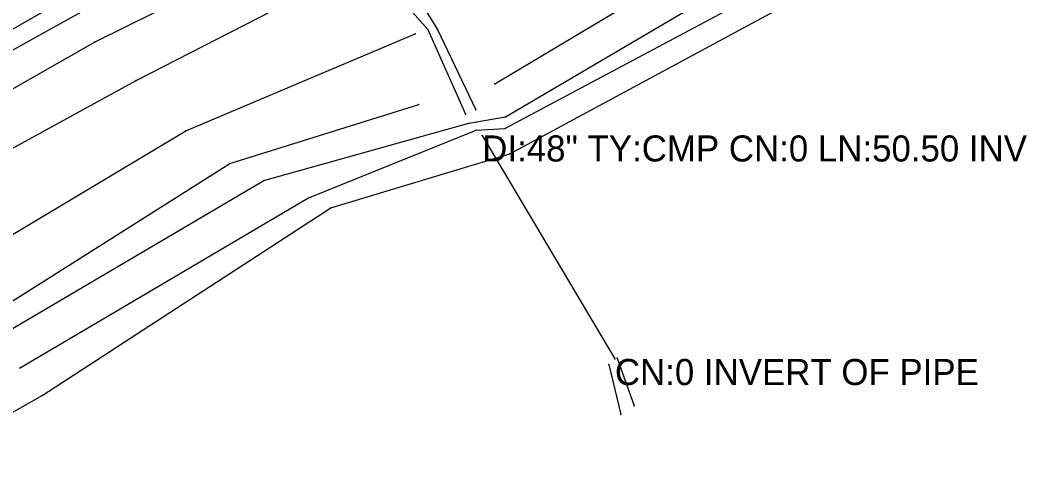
# Model space of a CAD drawing. Extents: x 1419505 to 1434054, y 1956910 to 1968644.
# Drawn here: x 1420049.5 to 1420242.8, y 1957122.4 to 1957211.1 of the extents above; entities that cross this region are included whole.
import ezdxf

# ---------------------------------------------------------------- set-up
doc = ezdxf.new("R2010")
doc.units = 0
for name, color, linetype in [('S_BREAKLINE', 7, 'Continuous'), ('S_CROSS_DRAIN', 7, 'Continuous'), ('S_CROSS_DRAIN_ANNOT', 7, 'Continuous'), ('S_DITCHLINE', 7, 'Continuous'), ('S_DRG_PT_SYM', 7, 'Continuous'), ('S_GRD_PT_SYM', 7, 'Continuous'), ('S_SHOULDER', 7, 'Continuous')]:
    doc.layers.add(name, color=color, linetype=linetype)

msp = doc.modelspace()

# ---------------------------------------------------------------- linework, layer by layer
at = {"layer": 'S_BREAKLINE'}
for p, q in [((1420140.6123, 1957198.9109), (1420206.8015, 1957238.4975)), ((1420063.9153, 1957206.9805), (1420101.4407, 1957225.7017)), ((1420143.5154, 1957185.4981), (1420213.757, 1957223.3945)), ((1420019.4294, 1957189.4423), (1420068.6666, 1957216.8621)), ((1420071.8068, 1957199.561), (1420106.7861, 1957217.5232)), ((1420025.8609, 1957185.2901), (1420063.9153, 1957206.9805)), ((1420081.3434, 1957189.8934), (1420125.3623, 1957208.5306)), ((1420029.7541, 1957176.5985), (1420071.8068, 1957199.561)), ((1420089.794, 1957183.661), (1420126.0293, 1957194.9797)), ((1420035.8755, 1957162.7346), (1420081.3434, 1957189.8934)), ((1420040.6218, 1957152.565), (1420089.794, 1957183.661)), ((1420109.1812, 1957175.1544), (1420143.5154, 1957185.4981)), ((1420053.7557, 1957139.1681), (1420109.1812, 1957175.1544)), ((1420024.3448, 1957122.393), (1420053.7557, 1957139.1681))]:
    msp.add_line(p, q, dxfattribs=at)
at = {"layer": 'S_CROSS_DRAIN'}
msp.add_line((1420138.2201, 1957189.0293), (1420163.6818, 1957146.1495), dxfattribs=at)
at = {"layer": 'S_DITCHLINE'}
for p, q in [((1420142.6674, 1957192.5835), (1420209.7297, 1957232.0681)), ((1420142.5804, 1957190.3334), (1420211.7969, 1957227.2638)), ((1420119.8009, 1957225.3427), (1420129.6166, 1957209.3256)), ((1420115.6606, 1957223.2085), (1420127.8044, 1957209.3356)), ((1420127.8044, 1957209.3356), (1420134.9959, 1957193.0896)), ((1420129.6166, 1957209.3256), (1420136.961, 1957193.9566)), ((1420135.6699, 1957191.3545), (1420142.6674, 1957192.5835)), ((1420096.3244, 1957180.3948), (1420135.6699, 1957191.3545)), ((1420104.7479, 1957176.9665), (1420137.025, 1957190.0574)), ((1420137.025, 1957190.0574), (1420142.5804, 1957190.3334)), ((1420044.6651, 1957150.0788), (1420096.3244, 1957180.3948)), ((1420049.4274, 1957144.3644), (1420104.7479, 1957176.9665)), ((1420162.5247, 1957145.0995), (1420164.8288, 1957135.5309)), ((1420164.1288, 1957146.3066), (1420167.354, 1957137.146))]:
    msp.add_line(p, q, dxfattribs=at)
at = {"layer": 'S_DRG_PT_SYM'}
for points in [[(1420138.2201, 1957189.0293), (1420138.2201, 1957189.0793), (1420138.2201, 1957189.0293), (1420138.1701, 1957189.0293), (1420138.2201, 1957189.0293), (1420138.2201, 1957188.9793), (1420138.2201, 1957189.0293), (1420138.2701, 1957189.0293)], [(1420163.6818, 1957146.1495), (1420163.6818, 1957146.1995), (1420163.6818, 1957146.1495), (1420163.6318, 1957146.1495), (1420163.6818, 1957146.1495), (1420163.6818, 1957146.0995), (1420163.6818, 1957146.1495), (1420163.7318, 1957146.1495)]]:
    msp.add_lwpolyline(points, dxfattribs=at)
at = {"layer": 'S_GRD_PT_SYM'}
for points in [[(1420127.8044, 1957209.3356), (1420127.8044, 1957209.3856), (1420127.8044, 1957209.3356), (1420127.7544, 1957209.3356), (1420127.8044, 1957209.3356), (1420127.8044, 1957209.2856), (1420127.8044, 1957209.3356), (1420127.8544, 1957209.3356)], [(1420129.6166, 1957209.3256), (1420129.6166, 1957209.3756), (1420129.6166, 1957209.3256), (1420129.5666, 1957209.3256), (1420129.6166, 1957209.3256), (1420129.6166, 1957209.2756), (1420129.6166, 1957209.3256), (1420129.6666, 1957209.3256)], [(1420063.9153, 1957206.9805), (1420063.9153, 1957207.0305), (1420063.9153, 1957206.9805), (1420063.8653, 1957206.9805), (1420063.9153, 1957206.9805), (1420063.9153, 1957206.9305), (1420063.9153, 1957206.9805), (1420063.9653, 1957206.9805)], [(1420125.3623, 1957208.5306), (1420125.3623, 1957208.5806), (1420125.3623, 1957208.5306), (1420125.3123, 1957208.5306), (1420125.3623, 1957208.5306), (1420125.3623, 1957208.4806), (1420125.3623, 1957208.5306), (1420125.4123, 1957208.5306)], [(1420071.8068, 1957199.561), (1420071.8068, 1957199.611), (1420071.8068, 1957199.561), (1420071.7568, 1957199.561), (1420071.8068, 1957199.561), (1420071.8068, 1957199.511), (1420071.8068, 1957199.561), (1420071.8568, 1957199.561)], [(1420140.6123, 1957198.9109), (1420140.6123, 1957198.9609), (1420140.6123, 1957198.9109), (1420140.5623, 1957198.9109), (1420140.6123, 1957198.9109), (1420140.6123, 1957198.8609), (1420140.6123, 1957198.9109), (1420140.6623, 1957198.9109)], [(1420126.0293, 1957194.9797), (1420126.0293, 1957195.0297), (1420126.0293, 1957194.9797), (1420125.9793, 1957194.9797), (1420126.0293, 1957194.9797), (1420126.0293, 1957194.9297), (1420126.0293, 1957194.9797), (1420126.0793, 1957194.9797)], [(1420136.961, 1957193.9566), (1420136.961, 1957194.0066), (1420136.961, 1957193.9566), (1420136.911, 1957193.9566), (1420136.961, 1957193.9566), (1420136.961, 1957193.9066), (1420136.961, 1957193.9566), (1420137.011, 1957193.9566)], [(1420134.9959, 1957193.0896), (1420134.9959, 1957193.1396), (1420134.9959, 1957193.0896), (1420134.9459, 1957193.0896), (1420134.9959, 1957193.0896), (1420134.9959, 1957193.0396), (1420134.9959, 1957193.0896), (1420135.0459, 1957193.0896)], [(1420135.6699, 1957191.3545), (1420135.6699, 1957191.4045), (1420135.6699, 1957191.3545), (1420135.6199, 1957191.3545), (1420135.6699, 1957191.3545), (1420135.6699, 1957191.3045), (1420135.6699, 1957191.3545), (1420135.7199, 1957191.3545)], [(1420142.6674, 1957192.5835), (1420142.6674, 1957192.6335), (1420142.6674, 1957192.5835), (1420142.6174, 1957192.5835), (1420142.6674, 1957192.5835), (1420142.6674, 1957192.5335), (1420142.6674, 1957192.5835), (1420142.7174, 1957192.5835)], [(1420081.3434, 1957189.8934), (1420081.3434, 1957189.9434), (1420081.3434, 1957189.8934), (1420081.2934, 1957189.8934), (1420081.3434, 1957189.8934), (1420081.3434, 1957189.8434), (1420081.3434, 1957189.8934), (1420081.3934, 1957189.8934)], [(1420137.025, 1957190.0574), (1420137.025, 1957190.1074), (1420137.025, 1957190.0574), (1420136.975, 1957190.0574), (1420137.025, 1957190.0574), (1420137.025, 1957190.0074), (1420137.025, 1957190.0574), (1420137.075, 1957190.0574)], [(1420142.5804, 1957190.3334), (1420142.5804, 1957190.3834), (1420142.5804, 1957190.3334), (1420142.5304, 1957190.3334), (1420142.5804, 1957190.3334), (1420142.5804, 1957190.2834), (1420142.5804, 1957190.3334), (1420142.6304, 1957190.3334)], [(1420089.794, 1957183.661), (1420089.794, 1957183.711), (1420089.794, 1957183.661), (1420089.744, 1957183.661), (1420089.794, 1957183.661), (1420089.794, 1957183.611), (1420089.794, 1957183.661), (1420089.844, 1957183.661)], [(1420143.5154, 1957185.4981), (1420143.5154, 1957185.5481), (1420143.5154, 1957185.4981), (1420143.4654, 1957185.4981), (1420143.5154, 1957185.4981), (1420143.5154, 1957185.4481), (1420143.5154, 1957185.4981), (1420143.5654, 1957185.4981)], [(1420096.3244, 1957180.3948), (1420096.3244, 1957180.4448), (1420096.3244, 1957180.3948), (1420096.2744, 1957180.3948), (1420096.3244, 1957180.3948), (1420096.3244, 1957180.3448), (1420096.3244, 1957180.3948), (1420096.3744, 1957180.3948)], [(1420104.7479, 1957176.9665), (1420104.7479, 1957177.0165), (1420104.7479, 1957176.9665), (1420104.6979, 1957176.9665), (1420104.7479, 1957176.9665), (1420104.7479, 1957176.9165), (1420104.7479, 1957176.9665), (1420104.7979, 1957176.9665)], [(1420109.1812, 1957175.1544), (1420109.1812, 1957175.2044), (1420109.1812, 1957175.1544), (1420109.1312, 1957175.1544), (1420109.1812, 1957175.1544), (1420109.1812, 1957175.1044), (1420109.1812, 1957175.1544), (1420109.2312, 1957175.1544)], [(1420162.5247, 1957145.0995), (1420162.5247, 1957145.1495), (1420162.5247, 1957145.0995), (1420162.4747, 1957145.0995), (1420162.5247, 1957145.0995), (1420162.5247, 1957145.0495), (1420162.5247, 1957145.0995), (1420162.5747, 1957145.0995)], [(1420164.1288, 1957146.3066), (1420164.1288, 1957146.3566), (1420164.1288, 1957146.3066), (1420164.0788, 1957146.3066), (1420164.1288, 1957146.3066), (1420164.1288, 1957146.2566), (1420164.1288, 1957146.3066), (1420164.1788, 1957146.3066)], [(1420053.7557, 1957139.1681), (1420053.7557, 1957139.2181), (1420053.7557, 1957139.1681), (1420053.7057, 1957139.1681), (1420053.7557, 1957139.1681), (1420053.7557, 1957139.1181), (1420053.7557, 1957139.1681), (1420053.8057, 1957139.1681)], [(1420164.8288, 1957135.5309), (1420164.8288, 1957135.5809), (1420164.8288, 1957135.5309), (1420164.7788, 1957135.5309), (1420164.8288, 1957135.5309), (1420164.8288, 1957135.4809), (1420164.8288, 1957135.5309), (1420164.8788, 1957135.5309)], [(1420167.354, 1957137.146), (1420167.354, 1957137.196), (1420167.354, 1957137.146), (1420167.304, 1957137.146), (1420167.354, 1957137.146), (1420167.354, 1957137.096), (1420167.354, 1957137.146), (1420167.404, 1957137.146)]]:
    msp.add_lwpolyline(points, dxfattribs=at)
at = {"layer": 'S_SHOULDER'}
msp.add_line((1420017.1663, 1957191.9195), (1420066.4545, 1957219.8703), dxfattribs=at)

# ---------------------------------------------------------------- texts
at = {"layer": 'S_CROSS_DRAIN_ANNOT'}
for s, p in [('DI:48" TY:CMP CN:0 LN:50.50 INV', (1420138.2201, 1957184.0293)), ('CN:0 INVERT OF PIPE', (1420163.6818, 1957141.1495))]:
    msp.add_text(s, height=5, dxfattribs=at).set_placement(p)

doc.saveas('drawing.dxf')
